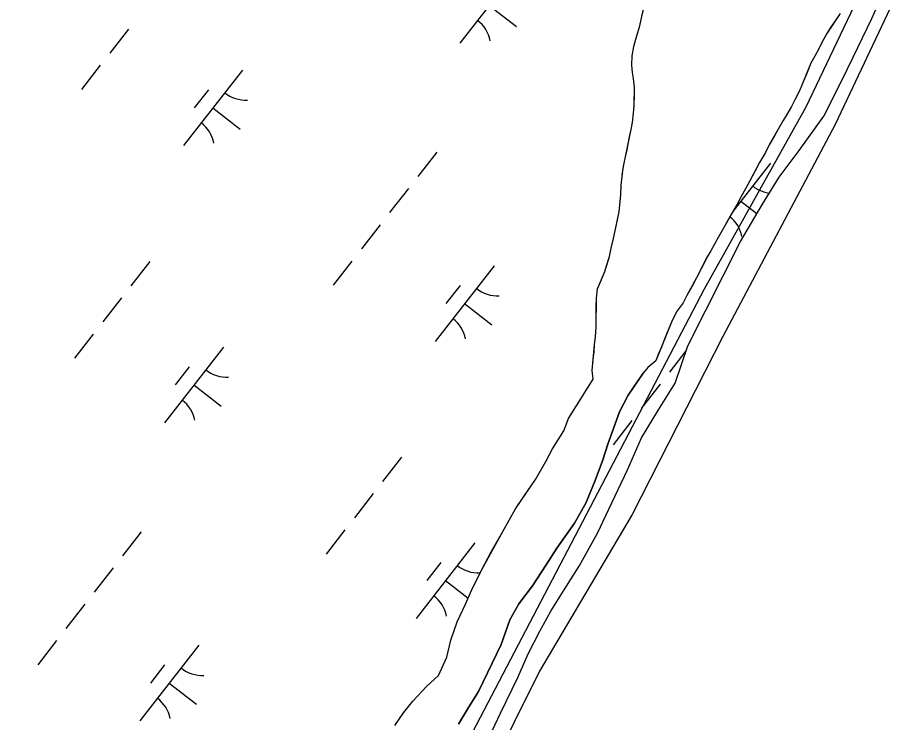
# Model space of a CAD drawing. Extents: x 3888273 to 3909528, y 158682 to 181032.
# Drawn here: x 3895858.6 to 3896315.1, y 164566.6 to 164934.5 of the extents above; entities that cross this region are included whole.
import ezdxf

# ---------------------------------------------------------------- set-up
doc = ezdxf.new("R2010")
doc.units = 0
for name, color, linetype in [('V-RIVR-EDGE', 7, 'Continuous'), ('V-RRAP-FSHR', 7, 'Continuous'), ('V-TOPO-SHOR', 7, 'Continuous'), ('V-WETL-SWMP', 7, 'Continuous')]:
    doc.layers.add(name, color=color, linetype=linetype)

msp = doc.modelspace()

# ---------------------------------------------------------------- linework, layer by layer
at = {"layer": 'V-RIVR-EDGE'}
msp.add_lwpolyline([(3896379.98, 165079.44), (3896285.2, 164878.73), (3896226.66, 164768.15), (3896179.27, 164675.23), (3896130.95, 164593.46), (3896077.99, 164486.6), (3895983.21, 164320.28), (3895861.48, 164144.65), (3895720.24, 163959.74), (3895419.18, 163562.04)], dxfattribs=at)
at = {"layer": 'V-RRAP-FSHR'}
msp.add_lwpolyline([(3897040.66, 166435.14), (3896938.06, 166249.62), (3896609.52, 165663.62), (3896599.21, 165639.82), (3896417.98, 165214.47), (3896375.9, 165110.36), (3896269.9, 164887.71), (3896216.93, 164792.83), (3896076.26, 164523.63), (3895950.84, 164293.14), (3895897.31, 164215.5), (3895842.22, 164133.18), (3895759.52, 164026.76), (3895629.16, 163860.22), (3895446.62, 163618.63), (3895294.79, 163412.93), (3895133.58, 163186.13), (3895068.02, 163102.49), (3894988.6, 162989.5)], dxfattribs=at)
at = {"layer": 'V-TOPO-SHOR'}
msp.add_line((3896187.46, 164751.95), (3896185.07, 164748.97), dxfattribs=at)
for points in [[(3896158.97, 164745.78), (3896158.5, 164750.28), (3896159.04, 164755.89), (3896159.44, 164760.13), (3896159.72, 164763.75), (3896160.25, 164767.99), (3896160.53, 164772.73), (3896160.56, 164777.84), (3896160.6, 164783.83), (3896160.63, 164788.08), (3896161.29, 164792.94), (3896163.32, 164797.79), (3896165.1, 164802.02), (3896165.99, 164805.01), (3896167.39, 164809.87), (3896168.3, 164814.23), (3896169.58, 164819.21), (3896170.48, 164823.2), (3896171.64, 164829.06), (3896172.54, 164833.17), (3896173.08, 164838.41), (3896173.35, 164842.15), (3896173.51, 164846.89), (3896173.91, 164850.26), (3896174.44, 164854.62), (3896174.96, 164857.61), (3896175.86, 164861.85), (3896176.63, 164865.46), (3896177.79, 164871.32), (3896178.83, 164876.18), (3896179.47, 164879.8), (3896180.01, 164884.66), (3896180.29, 164888.65), (3896180.45, 164894.14), (3896180.47, 164898.01), (3896180, 164902.76), (3896179.4, 164905.76), (3896179.18, 164909.75), (3896179.34, 164914.49), (3896180.24, 164919.35), (3896181.14, 164923.21), (3896182.04, 164926.2), (3896183.31, 164930.19), (3896183.96, 164933.55), (3896184.99, 164938.04)], [(3896287.73, 164936.67), (3896285.46, 164933.31), (3896282.82, 164929.34), (3896280.8, 164926.23), (3896278.27, 164921.51), (3896276.62, 164918.15), (3896274.73, 164914.79), (3896272.58, 164910.69), (3896270.17, 164904.96), (3896268.14, 164900.11), (3896266.62, 164896.25), (3896264.21, 164891.53), (3896262.45, 164888.17), (3896260.04, 164883.94), (3896258.15, 164880.83), (3896255.5, 164876.24), (3896253.48, 164872.76), (3896250.83, 164868.03), (3896248.81, 164864.18), (3896247.29, 164861.44), (3896245.77, 164858.83), (3896243.5, 164854.48), (3896240.71, 164849.26), (3896238.57, 164845.53)], [(3896238.57, 164845.53), (3896235.92, 164840.8), (3896234.02, 164837.2), (3896231.11, 164832.1), (3896228.84, 164828), (3896226.95, 164824.64), (3896224.17, 164819.67), (3896220.25, 164812.83), (3896218.36, 164809.72), (3896216.08, 164805), (3896214.44, 164801.76), (3896212.92, 164798.65), (3896210.52, 164794.3), (3896207.86, 164789.45), (3896205.96, 164785.72), (3896202.69, 164781.5), (3896200.16, 164776.4), (3896197.62, 164770.18), (3896195.85, 164765.82), (3896194.58, 164762.59), (3896192.93, 164758.6), (3896191.66, 164755.37), (3896187.46, 164751.95)], [(3896088.76, 164565.8), (3896093.94, 164574.5), (3896099.11, 164582.83), (3896110.88, 164607.33), (3896115.47, 164620.28), (3896120.14, 164628.61), (3896127.32, 164637.92), (3896134.38, 164648.85), (3896139.93, 164657.67), (3896149.13, 164670.59), (3896155.07, 164681.16), (3896160.01, 164692.86), (3896163.83, 164703.19), (3896166.63, 164711.9), (3896172.74, 164728.83), (3896177.29, 164737.41), (3896185.07, 164748.97)], [(3896055.42, 164565.06), (3896060.08, 164571.64), (3896064.87, 164577.72), (3896072.03, 164585.41), (3896078.19, 164591.24), (3896082.62, 164600.69), (3896084.68, 164609.53), (3896087.99, 164619.25), (3896092.42, 164628.45), (3896095.46, 164635.54), (3896100.65, 164646.12), (3896105.83, 164655.69), (3896111.77, 164666.38), (3896118.46, 164678.19), (3896123.13, 164685.02), (3896128.8, 164693.47), (3896134.23, 164702.79), (3896137.77, 164709.51), (3896143.58, 164718.83), (3896146.11, 164725.3), (3896149.9, 164731.39), (3896158.97, 164745.78)]]:
    msp.add_lwpolyline(points, dxfattribs=at)
at = {"layer": 'V-WETL-SWMP'}
for p, q in [((3896120.13, 164960.6), (3896089.43, 164921.14)), ((3896304.27, 164934), (3896311.62, 164950.42)), ((3896104.78, 164940.87), (3896118.99, 164929.81)), ((3896183.96, 164933.55), (3896186.02, 164942.65)), ((3896287.73, 164936.67), (3896280.8, 164926.23)), ((3896183.31, 164930.19), (3896183.96, 164933.55)), ((3896294.65, 164913.85), (3896304.27, 164934)), ((3895916.58, 164928.54), (3895906.76, 164915.91)), ((3896181.14, 164923.21), (3896183.31, 164930.19)), ((3896180.24, 164919.35), (3896181.14, 164923.21)), ((3896280.8, 164926.23), (3896278.27, 164921.51)), ((3896179.34, 164914.49), (3896180.24, 164919.35)), ((3896276.63, 164918.15), (3896274.73, 164914.79)), ((3896278.27, 164921.51), (3896276.63, 164918.15)), ((3896179.18, 164909.75), (3896179.34, 164914.49)), ((3896274.73, 164914.79), (3896272.58, 164910.69)), ((3896288.32, 164900.91), (3896294.65, 164913.85)), ((3895901.84, 164909.6), (3895892.02, 164896.97)), ((3896179.4, 164905.76), (3896179.18, 164909.75)), ((3896272.58, 164910.69), (3896268.14, 164900.11)), ((3895975.99, 164907.13), (3895945.28, 164867.67)), ((3896180, 164902.76), (3896179.4, 164905.76)), ((3896180.47, 164898.01), (3896180, 164902.76)), ((3896268.14, 164900.11), (3896266.62, 164896.25)), ((3896279.22, 164883), (3896288.32, 164900.91)), ((3895958.23, 164896.87), (3895950.86, 164887.4)), ((3896180.28, 164888.65), (3896180.47, 164898.01)), ((3896266.62, 164896.25), (3896264.21, 164891.53)), ((3896264.21, 164891.53), (3896262.45, 164888.17)), ((3895960.63, 164887.4), (3895974.84, 164876.34)), ((3896180.01, 164884.66), (3896180.28, 164888.65)), ((3896262.45, 164888.17), (3896260.04, 164883.94)), ((3896179.48, 164879.8), (3896180.01, 164884.66)), ((3896260.04, 164883.94), (3896258.15, 164880.83)), ((3896266.37, 164865.12), (3896279.22, 164883)), ((3896178.83, 164876.18), (3896179.48, 164879.8)), ((3896258.15, 164880.83), (3896250.83, 164868.03)), ((3896174.96, 164857.61), (3896178.83, 164876.18)), ((3896250.83, 164868.03), (3896248.8, 164864.18)), ((3896077.34, 164864.28), (3896067.51, 164851.65)), ((3896248.8, 164864.18), (3896245.77, 164858.83)), ((3896256.04, 164851.21), (3896266.37, 164865.12)), ((3896251.41, 164858.45), (3896231.8, 164833.24)), ((3896245.77, 164858.83), (3896240.72, 164849.26)), ((3896173.51, 164846.89), (3896174.44, 164854.62)), ((3896174.44, 164854.62), (3896174.96, 164857.61)), ((3896174.28, 164853.3), (3896173.75, 164852.62)), ((3896247.21, 164837.05), (3896256.04, 164851.21)), ((3896062.6, 164845.34), (3896052.78, 164832.71)), ((3896173.35, 164842.15), (3896173.51, 164846.89)), ((3896238.57, 164845.53), (3896235.92, 164840.8)), ((3896240.72, 164849.26), (3896238.57, 164845.53)), ((3896172.54, 164833.17), (3896173.35, 164842.15)), ((3896235.92, 164840.8), (3896234.02, 164837.2)), ((3896234.02, 164837.2), (3896224.17, 164819.67)), ((3896235.84, 164817.66), (3896247.21, 164837.05)), ((3896236.06, 164838.72), (3896244.39, 164832.24)), ((3896170.48, 164823.2), (3896172.54, 164833.17)), ((3896047.86, 164826.4), (3896038.04, 164813.77)), ((3896169.58, 164819.21), (3896170.48, 164823.2)), ((3896168.3, 164814.23), (3896169.58, 164819.21)), ((3896208.27, 164763.18), (3896235.84, 164817.66)), ((3896224.17, 164819.67), (3896220.25, 164812.83)), ((3896167.39, 164809.87), (3896168.3, 164814.23)), ((3896220.25, 164812.83), (3896218.36, 164809.72)), ((3896165.09, 164802.02), (3896167.39, 164809.87)), ((3896218.36, 164809.72), (3896212.92, 164798.65)), ((3895927.66, 164807.21), (3895917.84, 164794.59)), ((3896033.12, 164807.46), (3896023.3, 164794.83)), ((3896107.27, 164804.98), (3896076.56, 164765.52)), ((3896161.29, 164792.94), (3896165.09, 164802.02)), ((3896089.51, 164794.73), (3896082.14, 164785.25)), ((3896212.92, 164798.65), (3896207.86, 164789.45)), ((3896160.63, 164788.08), (3896161.29, 164792.94)), ((3895912.92, 164788.27), (3895903.1, 164775.64)), ((3896160.53, 164772.73), (3896160.63, 164788.08)), ((3896205.96, 164785.72), (3896202.69, 164781.5)), ((3896207.86, 164789.45), (3896205.96, 164785.72)), ((3896091.92, 164785.25), (3896106.12, 164774.2)), ((3896202.69, 164781.5), (3896200.16, 164776.4)), ((3896200.16, 164776.4), (3896191.66, 164755.37)), ((3896160.25, 164767.99), (3896160.53, 164772.73)), ((3895898.19, 164769.33), (3895888.36, 164756.7)), ((3896159.72, 164763.75), (3896160.25, 164767.99)), ((3896158.5, 164750.28), (3896159.72, 164763.75)), ((3896201.65, 164743.76), (3896208.27, 164763.18)), ((3895966.03, 164762.53), (3895935.32, 164723.07)), ((3896207.36, 164760.51), (3896198.79, 164749.51)), ((3896191.66, 164755.37), (3896187.47, 164751.95)), ((3895948.27, 164752.28), (3895940.9, 164742.81)), ((3896158.97, 164745.78), (3896158.5, 164750.28)), ((3896185.07, 164748.97), (3896177.29, 164737.41)), ((3896187.47, 164751.95), (3896185.07, 164748.97)), ((3896146.11, 164725.3), (3896158.97, 164745.78)), ((3895950.67, 164742.8), (3895964.88, 164731.75)), ((3896193.88, 164743.19), (3896184.06, 164730.57)), ((3896193.06, 164729.84), (3896201.65, 164743.76)), ((3896177.29, 164737.41), (3896172.74, 164728.83)), ((3896172.74, 164728.83), (3896166.63, 164711.9)), ((3896184.23, 164715.18), (3896193.06, 164729.84)), ((3896143.57, 164718.83), (3896146.11, 164725.3)), ((3896179.14, 164724.25), (3896169.32, 164711.62)), ((3896137.77, 164709.51), (3896143.57, 164718.83)), ((3896176.88, 164698.51), (3896184.23, 164715.18)), ((3896134.23, 164702.79), (3896137.77, 164709.51)), ((3896166.63, 164711.9), (3896163.83, 164703.19)), ((3896058.94, 164705.07), (3896049.12, 164692.44)), ((3896128.8, 164693.47), (3896134.23, 164702.79)), ((3896163.83, 164703.19), (3896160.01, 164692.86)), ((3896168.77, 164681.34), (3896176.88, 164698.51)), ((3896118.46, 164678.19), (3896128.8, 164693.47)), ((3896160.01, 164692.86), (3896155.06, 164681.16)), ((3896044.2, 164686.13), (3896034.38, 164673.5)), ((3896155.06, 164681.16), (3896149.13, 164670.59)), ((3896161.18, 164665.42), (3896168.77, 164681.34)), ((3896111.77, 164666.38), (3896118.46, 164678.19)), ((3896029.47, 164667.19), (3896019.64, 164654.56)), ((3896149.13, 164670.59), (3896139.93, 164657.67)), ((3895923.23, 164666.22), (3895913.41, 164653.59)), ((3896100.65, 164646.12), (3896111.77, 164666.38)), ((3896151.58, 164648.26), (3896161.18, 164665.42)), ((3896097.31, 164660.39), (3896066.6, 164620.93)), ((3896139.93, 164657.67), (3896134.38, 164648.85)), ((3896079.55, 164650.13), (3896072.18, 164640.66)), ((3896134.38, 164648.85), (3896127.32, 164637.92)), ((3895908.49, 164647.28), (3895898.67, 164634.65)), ((3896095.46, 164635.54), (3896100.65, 164646.12)), ((3896143.76, 164635.84), (3896151.58, 164648.26)), ((3896081.95, 164640.66), (3896093.73, 164631.5)), ((3896092.42, 164628.45), (3896095.46, 164635.54)), ((3896127.32, 164637.92), (3896120.14, 164628.61)), ((3896136.94, 164624.65), (3896143.76, 164635.84)), ((3895893.76, 164628.33), (3895883.93, 164615.71)), ((3896087.99, 164619.25), (3896092.42, 164628.45)), ((3896120.14, 164628.61), (3896115.46, 164620.28)), ((3896131.13, 164614.21), (3896136.94, 164624.65)), ((3896084.68, 164609.53), (3896087.99, 164619.25)), ((3896115.46, 164620.28), (3896110.89, 164607.33)), ((3896125.06, 164602.52), (3896131.13, 164614.21)), ((3895879.02, 164609.39), (3895869.19, 164596.76)), ((3896082.62, 164600.69), (3896084.68, 164609.53)), ((3895953.16, 164606.92), (3895922.46, 164567.46)), ((3896110.89, 164607.33), (3896099.11, 164582.83)), ((3896078.19, 164591.24), (3896082.62, 164600.69)), ((3896119.73, 164590.08), (3896125.06, 164602.52)), ((3895935.4, 164596.66), (3895928.04, 164587.19)), ((3896072.03, 164585.41), (3896078.19, 164591.24)), ((3896110.62, 164571.42), (3896119.73, 164590.08)), ((3895937.81, 164587.19), (3895952.02, 164576.13)), ((3896064.87, 164577.72), (3896072.03, 164585.41)), ((3896099.11, 164582.83), (3896093.94, 164574.5)), ((3896060.08, 164571.64), (3896064.87, 164577.72)), ((3896055.42, 164565.06), (3896060.08, 164571.64)), ((3896093.94, 164574.5), (3896088.76, 164565.8)), ((3896101.25, 164551.76), (3896110.62, 164571.42))]:
    msp.add_line(p, q, dxfattribs=at)
for centre, start, end in [((3896088.01, 164918.92), 11.343, 52.8866), ((3895977.78, 164909.05), 231.343, 272.8866), ((3895943.86, 164865.45), 11.343, 52.8866), ((3896253.21, 164860.38), 231.343, 262.3356), ((3896219.29, 164816.78), 11.343, 51.3937), ((3896109.06, 164806.91), 231.343, 272.8866), ((3896075.14, 164763.31), 11.343, 52.8866), ((3895967.82, 164764.46), 231.343, 272.8866), ((3895933.9, 164720.86), 11.343, 52.8866), ((3896099.1, 164662.31), 231.343, 272.7804), ((3896065.18, 164618.71), 11.343, 52.8866), ((3895954.96, 164608.84), 231.343, 272.8866), ((3895921.03, 164565.24), 11.343, 52.8866)]:
    msp.add_arc(centre, 17.62, start, end, dxfattribs=at)

doc.saveas('drawing.dxf')
